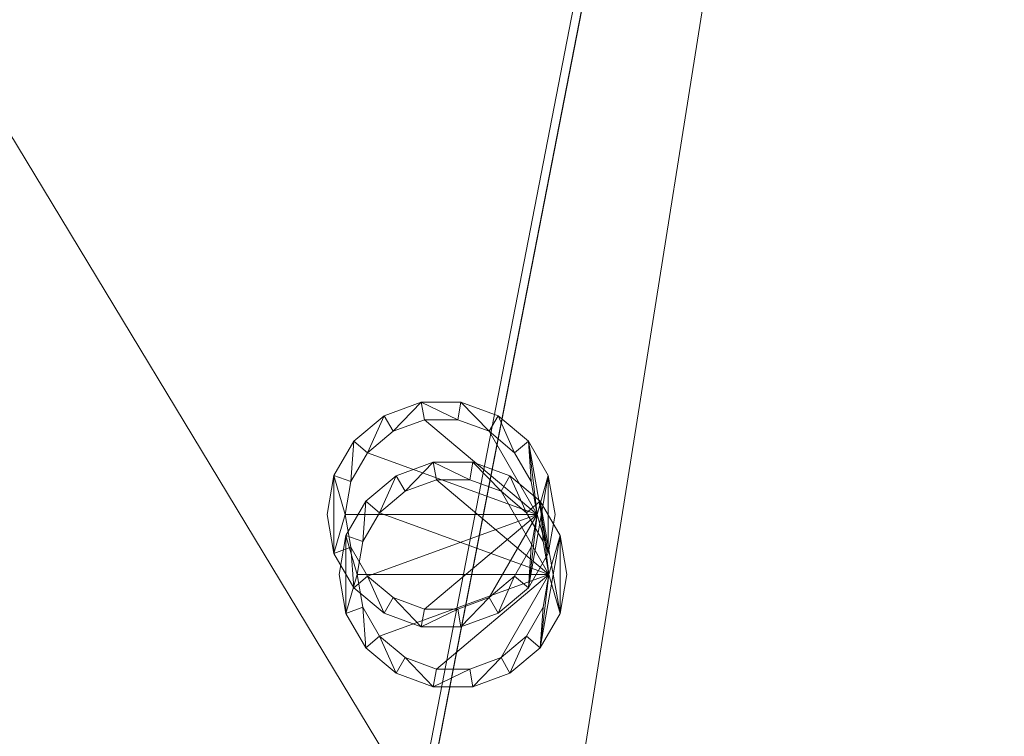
# Model space of a CAD drawing. Header units: metres. Extents: x -6.7 to 13.4, y 0 to 15.3.
# Tile 645 of 656: x 1.417 to 2.238, y 11.04 to 11.637. Entities that reach past the tile are written whole.
import ezdxf

# ---------------------------------------------------------------- set-up
doc = ezdxf.new("R2010")
doc.units = ezdxf.units.M
doc.header["$MEASUREMENT"] = 0
for name, color, linetype in [('NewTwindo - Slabs', 7, 'Continuous'), ('Twindo - Lighting', 7, 'Continuous'), ('Twindo - Slabs', 7, 'Continuous')]:
    doc.layers.add(name, color=color, linetype=linetype)

# ---------------------------------------------------------------- blocks, each defined once
blk = doc.blocks.new('Slab_802DA21A-2803-41A3-8E48-64010855DF42', base_point=(-2.27598, 14.71509))
at = {"layer": 'NewTwindo - Slabs', "lineweight": 0}
mesh = blk.add_polyface(dxfattribs=at)
corners = [(-6.33643, 14.71509), (-2.27598, 14.71509), (-2.27598, 14.71509, -0.15), (-6.33643, 14.71509, -0.15), (2.57858, 14.05509), (-2.27598, 14.05509), (-6.33643, 9.82509), (-4.87643, 9.82509), (-4.87643, 3.40508), (-3.35143, 3.40507), (-3.35143, 2.76553), (0.24855, 2.76553), (0.24855, 0.35009), (4.10355, 0.35009), (4.10355, 0.16009), (6.21356, 0.16009), (6.21356, 0.35009), (10.5586, 0.35009), (10.5586, 8.19009), (5.65357, 8.19009), (5.65357, 9.07509), (-0.10121, 9.07509), (-0.10146, 10.48511), (2.57858, 10.48509), (-2.27598, 14.05509, -0.15), (-6.33643, 9.82509, -0.15), (2.57858, 14.05509, -0.15), (2.57858, 10.48509, -0.15), (-0.10146, 10.48511, -0.15), (-0.10121, 9.07509, -0.15), (5.65357, 9.07509, -0.15), (5.65357, 8.19009, -0.15), (10.5586, 8.19009, -0.15), (10.5586, 0.35009, -0.15), (6.21356, 0.35009, -0.15), (6.21356, 0.16009, -0.15), (4.10355, 0.16009, -0.15), (4.10355, 0.35009, -0.15), (0.24855, 0.35009, -0.15), (0.24855, 2.76553, -0.15), (-3.35143, 2.76553, -0.15), (-3.35143, 3.40507, -0.15), (-4.87643, 3.40508, -0.15), (-4.87643, 9.82509, -0.15)]
mesh.append_faces([[corners[k] for k in face] for face in [(0, 1, 2, 3), (1, 5, 24, 2), (6, 0, 3, 25), (5, 4, 26, 24), (7, 6, 25, 43), (8, 7, 43, 42), (9, 8, 42, 41), (10, 9, 41, 40), (11, 10, 40, 39), (12, 11, 39, 38), (13, 12, 38, 37), (14, 13, 37, 36), (15, 14, 36, 35), (16, 15, 35, 34), (17, 16, 34, 33), (18, 17, 33, 32), (19, 18, 32, 31), (20, 19, 31, 30), (21, 20, 30, 29), (22, 21, 29, 28), (23, 22, 28, 27), (4, 23, 27, 26)]], dxfattribs={"color": 9})
mesh.append_faces([[corners[k] for k in face] for face in [(4, 22, 23), (18, 16, 17)]], dxfattribs={"vtx0": -1, "color": 9})
mesh.append_faces([[corners[k] for k in face] for face in [(26, 28, 24), (32, 34, 31)]], dxfattribs={"vtx0": -1, "vtx1": -1, "color": 9})
mesh.append_faces([[corners[k] for k in face] for face in [(1, 7, 9), (22, 5, 10), (21, 11, 13), (41, 43, 2), (40, 24, 28), (37, 39, 29)]], dxfattribs={"vtx0": -1, "vtx1": -1, "vtx2": -1, "color": 9})
mesh.append_faces([[corners[k] for k in face] for face in [(5, 9, 10), (21, 10, 11), (19, 13, 14), (19, 14, 15), (19, 15, 16), (43, 3, 2), (41, 2, 24), (40, 28, 29), (37, 29, 30), (37, 30, 31)]], dxfattribs={"vtx0": -1, "vtx2": -1, "color": 9})
mesh.append_faces([[corners[k] for k in face] for face in [(27, 28, 26), (33, 34, 32)]], dxfattribs={"vtx1": -1, "color": 9})
mesh.append_faces([[corners[k] for k in face] for face in [(1, 0, 7), (5, 1, 9), (21, 22, 10), (4, 5, 22), (20, 21, 13), (19, 20, 13), (18, 19, 16), (40, 41, 24), (39, 40, 29), (36, 37, 31), (35, 36, 31), (34, 35, 31)]], dxfattribs={"vtx1": -1, "vtx2": -1, "color": 9})
mesh.append_faces([[corners[k] for k in face] for face in [(0, 6, 7), (7, 8, 9), (11, 12, 13), (43, 25, 3), (41, 42, 43), (37, 38, 39)]], dxfattribs={"vtx2": -1, "color": 9})
blk = doc.blocks.new('Lamp_70EB7D49-E0FF-4166-93EA-231C60539080')
at = {"layer": 'Twindo - Lighting', "lineweight": 0}
mesh = blk.add_polyface(dxfattribs=at)
corners = [(1.86358, 11.22509, 2.55), (1.85785, 11.25758, 2.55), (1.85785, 11.25758, 2.565), (1.86358, 11.22509, 2.565), (1.84136, 11.28616, 2.55), (1.84136, 11.28616, 2.565), (1.81608, 11.30736, 2.55), (1.81608, 11.30736, 2.565), (1.78508, 11.31865, 2.55), (1.78508, 11.31865, 2.565), (1.75208, 11.31865, 2.55), (1.75208, 11.31865, 2.565), (1.72108, 11.30736, 2.55), (1.72108, 11.30736, 2.565), (1.69581, 11.28616, 2.55), (1.69581, 11.28616, 2.565), (1.67931, 11.25758, 2.55), (1.67931, 11.25758, 2.565), (1.67358, 11.22509, 2.55), (1.67358, 11.22509, 2.565), (1.67931, 11.1926, 2.55), (1.67931, 11.1926, 2.565), (1.69581, 11.16403, 2.55), (1.69581, 11.16403, 2.565), (1.72108, 11.14282, 2.55), (1.72108, 11.14282, 2.565), (1.75208, 11.13153, 2.55), (1.75208, 11.13153, 2.565), (1.78508, 11.13153, 2.55), (1.78508, 11.13153, 2.565), (1.81608, 11.14282, 2.55), (1.81608, 11.14282, 2.565), (1.84136, 11.16403, 2.55), (1.84136, 11.16403, 2.565), (1.85785, 11.1926, 2.55), (1.85785, 11.1926, 2.565), (1.84858, 11.22509, 2.55), (1.84376, 11.19773, 2.55), (1.84376, 11.19773, 2.565), (1.84858, 11.22509, 2.565), (1.82986, 11.17367, 2.55), (1.82986, 11.17367, 2.565), (1.80858, 11.15581, 2.55), (1.80858, 11.15581, 2.565), (1.78247, 11.14631, 2.55), (1.78247, 11.14631, 2.565), (1.75469, 11.14631, 2.55), (1.75469, 11.14631, 2.565), (1.72858, 11.15581, 2.55), (1.72858, 11.15581, 2.565), (1.7073, 11.17367, 2.55), (1.7073, 11.17367, 2.565), (1.69341, 11.19773, 2.55), (1.69341, 11.19773, 2.565), (1.68858, 11.22509, 2.55), (1.68858, 11.22509, 2.565), (1.69341, 11.25245, 2.55), (1.69341, 11.25245, 2.565), (1.7073, 11.27651, 2.55), (1.7073, 11.27651, 2.565), (1.72858, 11.29437, 2.55), (1.72858, 11.29437, 2.565), (1.75469, 11.30388, 2.55), (1.75469, 11.30388, 2.565), (1.78247, 11.30388, 2.55), (1.78247, 11.30388, 2.565), (1.80858, 11.29437, 2.55), (1.80858, 11.29437, 2.565), (1.82986, 11.27651, 2.55), (1.82986, 11.27651, 2.565), (1.84376, 11.25245, 2.55), (1.84376, 11.25245, 2.565)]
mesh.append_faces([[corners[k] for k in face] for face in [(0, 1, 2, 3), (1, 4, 5, 2), (4, 6, 7, 5), (6, 8, 9, 7), (8, 10, 11, 9), (10, 12, 13, 11), (12, 14, 15, 13), (14, 16, 17, 15), (16, 18, 19, 17), (18, 20, 21, 19), (20, 22, 23, 21), (22, 24, 25, 23), (24, 26, 27, 25), (26, 28, 29, 27), (28, 30, 31, 29), (30, 32, 33, 31), (32, 34, 35, 33), (34, 0, 3, 35), (36, 37, 38, 39), (37, 40, 41, 38), (40, 42, 43, 41), (42, 44, 45, 43), (44, 46, 47, 45), (46, 48, 49, 47), (48, 50, 51, 49), (50, 52, 53, 51), (52, 54, 55, 53), (54, 56, 57, 55), (56, 58, 59, 57), (58, 60, 61, 59), (60, 62, 63, 61), (62, 64, 65, 63), (64, 66, 67, 65), (66, 68, 69, 67), (68, 70, 71, 69), (70, 36, 39, 71)]], dxfattribs={"color": 253})
mesh.append_faces([[corners[k] for k in face] for face in [(20, 16, 54), (34, 36, 4), (17, 21, 55), (2, 39, 33)]], dxfattribs={"vtx0": -1, "vtx1": -1, "vtx2": -1, "color": 253})
mesh.append_faces([[corners[k] for k in face] for face in [(20, 54, 52), (56, 16, 14), (22, 52, 50), (58, 14, 12), (24, 50, 48), (60, 12, 10), (26, 48, 46), (26, 46, 44), (64, 10, 8), (28, 44, 42), (66, 8, 6), (30, 42, 40), (68, 6, 4), (32, 40, 37), (32, 37, 36), (34, 4, 1), (17, 55, 57), (53, 21, 23), (15, 57, 59), (51, 23, 25), (13, 59, 61), (49, 25, 27), (11, 61, 63), (11, 63, 65), (45, 27, 29), (9, 65, 67), (43, 29, 31), (7, 67, 69), (41, 31, 33), (5, 69, 71), (5, 71, 39), (2, 33, 35)]], dxfattribs={"vtx0": -1, "vtx2": -1, "color": 253})
mesh.append_faces([[corners[k] for k in face] for face in [(0, 34, 1), (3, 2, 35)]], dxfattribs={"vtx1": -1, "color": 253})
mesh.append_faces([[corners[k] for k in face] for face in [(56, 54, 16), (22, 20, 52), (58, 56, 14), (24, 22, 50), (60, 58, 12), (26, 24, 48), (62, 60, 10), (64, 62, 10), (28, 26, 44), (66, 64, 8), (30, 28, 42), (68, 66, 6), (32, 30, 40), (70, 68, 4), (36, 70, 4), (34, 32, 36), (53, 55, 21), (15, 17, 57), (51, 53, 23), (13, 15, 59), (49, 51, 25), (11, 13, 61), (47, 49, 27), (45, 47, 27), (9, 11, 65), (43, 45, 29), (7, 9, 67), (41, 43, 31), (5, 7, 69), (38, 41, 33), (39, 38, 33), (2, 5, 39)]], dxfattribs={"vtx1": -1, "vtx2": -1, "color": 253})
mesh.append_faces([[corners[k] for k in face] for face in [(20, 18, 16), (17, 19, 21)]], dxfattribs={"vtx2": -1, "color": 253})
mesh = blk.add_polyface(dxfattribs=at)
corners = [(1.84858, 11.22509, 2.5516), (1.84376, 11.19773, 2.5516), (1.82986, 11.17367, 2.5516), (1.80858, 11.15581, 2.5516), (1.78247, 11.14631, 2.5516), (1.75469, 11.14631, 2.5516), (1.72858, 11.15581, 2.5516), (1.7073, 11.17367, 2.5516), (1.69341, 11.19773, 2.5516), (1.68858, 11.22509, 2.5516), (1.69341, 11.25245, 2.5516), (1.7073, 11.27651, 2.5516), (1.72858, 11.29437, 2.5516), (1.75469, 11.30388, 2.5516), (1.78247, 11.30388, 2.5516), (1.80858, 11.29437, 2.5516), (1.82986, 11.27651, 2.5516), (1.84376, 11.25245, 2.5516)]
mesh.append_faces([[corners[k] for k in face] for face in [(0, 15, 16, 17)]], dxfattribs={"vtx0": -1, "color": 255})
mesh.append_faces([[corners[k] for k in face] for face in [(0, 3, 4, 5), (0, 5, 6, 7), (0, 7, 8, 9), (0, 9, 10, 11), (0, 11, 12, 13), (0, 13, 14, 15)]], dxfattribs={"vtx0": -1, "vtx3": -1, "color": 255})
mesh.append_faces([[corners[k] for k in face] for face in [(0, 1, 2, 3)]], dxfattribs={"vtx3": -1, "color": 255})
blk = doc.blocks.new('Slab_4FB5D051-D00D-47BE-8E84-A6D94544EB54', base_point=(-6.49643, 15.11509))
at = {"layer": 'NewTwindo - Slabs', "lineweight": 0}
mesh = blk.add_polyface(dxfattribs=at)
corners = [(-6.49643, 9.62509, 2.565), (-6.49643, 9.62509, 3.25), (-6.49643, 15.11509, 3.25), (-6.49643, 15.11509, 2.565), (-5.03143, 9.62509, 2.565), (-5.03143, 9.62509, 3.25), (2.42854, 14.48009, 3.25), (-1.92148, 14.48009, 3.25), (-1.92148, 15.11509, 3.25), (-5.03143, 3.41007, 3.25), (-3.45142, 3.41007, 3.25), (-3.45142, 2.81016, 3.25), (-0.00145, 2.81016, 3.25), (-0.00145, 2.81007, 3.25), (0.16355, 2.81007, 3.25), (0.16355, 0.16509, 3.25), (13.28858, 0.16509, 3.25), (13.28858, 3.36009, 3.25), (10.7136, 3.36009, 3.25), (10.7136, 8.46009, 3.25), (6.07357, 8.46009, 3.25), (6.07357, 9.94509, 3.25), (6.07358, 9.94509, 3.25), (6.07357, 11.6101, 3.25), (6.02357, 11.6101, 3.25), (6.02357, 14.43009, 3.25), (2.42854, 14.43009, 3.25), (4.10355, 0.38009, 3.25), (4.10355, 3.24013, 3.25), (6.21356, 3.24013, 3.25), (6.21356, 0.3801, 3.25), (-1.92148, 15.11509, 2.565), (-5.03143, 3.41007, 2.565), (-1.92148, 14.48009, 2.565), (2.42854, 14.48009, 2.565), (2.42854, 14.43009, 2.565), (6.02357, 14.43009, 2.565), (6.02357, 11.6101, 2.565), (6.07357, 11.6101, 2.565), (6.07358, 9.94509, 2.565), (6.07357, 9.94509, 2.565), (6.07357, 8.46009, 2.565), (10.7136, 8.46009, 2.565), (10.7136, 3.36009, 2.565), (13.28858, 3.36009, 2.565), (13.28858, 0.16509, 2.565), (0.16355, 0.16509, 2.565), (0.16355, 2.81007, 2.565), (-0.00145, 2.81007, 2.565), (-0.00145, 2.81016, 2.565), (-3.45142, 2.81016, 2.565), (-3.45142, 3.41007, 2.565), (6.21356, 3.24013, 2.565), (4.10355, 3.24013, 2.565), (4.10355, 0.38009, 2.565), (6.21356, 0.3801, 2.565), (4.10355, 3.24013, 2.945), (5.09855, 3.24013, 2.945), (5.09855, 3.71514, 2.565), (4.10355, 3.71514, 2.565), (4.10355, 3.24326, 2.9489), (5.09855, 3.24326, 2.9489), (5.09855, 3.71826, 2.5689), (4.10355, 3.71826, 2.5689)]
mesh.append_faces([[corners[k] for k in face] for face in [(0, 1, 2, 3), (4, 5, 1, 0), (3, 2, 8, 31), (32, 9, 5, 4), (33, 7, 6, 34), (31, 8, 7, 33), (51, 10, 9, 32), (50, 11, 10, 51), (49, 12, 11, 50), (48, 13, 12, 49), (47, 14, 13, 48), (46, 15, 14, 47), (45, 16, 15, 46), (44, 17, 16, 45), (43, 18, 17, 44), (42, 19, 18, 43), (41, 20, 19, 42), (40, 21, 20, 41), (39, 22, 21, 40), (38, 23, 22, 39), (37, 24, 23, 38), (36, 25, 24, 37), (35, 26, 25, 36), (34, 6, 26, 35), (53, 28, 27, 54), (52, 29, 28, 53), (55, 30, 29, 52), (54, 27, 30, 55), (56, 57, 58, 59), (60, 61, 57, 56), (61, 62, 58, 57), (59, 58, 62, 63), (60, 56, 59, 63), (63, 62, 61, 60)]], dxfattribs={"color": 9})
mesh.append_faces([[corners[k] for k in face] for face in [(45, 43, 44)]], dxfattribs={"vtx0": -1, "color": 9})
mesh.append_faces([[corners[k] for k in face] for face in [(16, 30, 15)]], dxfattribs={"vtx0": -1, "vtx1": -1, "color": 9})
mesh.append_faces([[corners[k] for k in face] for face in [(8, 5, 10), (7, 11, 14), (27, 26, 15), (20, 24, 28), (16, 18, 30), (51, 4, 31), (47, 50, 33), (46, 35, 54), (53, 37, 41), (45, 55, 43)]], dxfattribs={"vtx0": -1, "vtx1": -1, "vtx2": -1, "color": 9})
mesh.append_faces([[corners[k] for k in face] for face in [(7, 10, 11), (26, 14, 15), (20, 23, 24), (20, 28, 29), (18, 29, 30), (4, 3, 31), (51, 31, 33), (47, 33, 34), (47, 34, 35), (53, 35, 36), (53, 36, 37), (46, 54, 55), (52, 41, 42), (55, 42, 43)]], dxfattribs={"vtx0": -1, "vtx2": -1, "color": 9})
mesh.append_faces([[corners[k] for k in face] for face in [(17, 18, 16)]], dxfattribs={"vtx1": -1, "color": 9})
mesh.append_faces([[corners[k] for k in face] for face in [(8, 2, 5), (7, 8, 10), (6, 7, 14), (26, 6, 14), (27, 28, 26), (25, 26, 28), (24, 25, 28), (30, 27, 15), (19, 20, 29), (18, 19, 29), (50, 51, 33), (46, 47, 35), (53, 54, 35), (37, 38, 41), (52, 53, 41), (55, 52, 42), (45, 46, 55)]], dxfattribs={"vtx1": -1, "vtx2": -1, "color": 9})
mesh.append_faces([[corners[k] for k in face] for face in [(2, 1, 5), (5, 9, 10), (4, 0, 3), (51, 32, 4)]], dxfattribs={"vtx2": -1, "color": 9})
blk = doc.blocks.new('Slab_A3DBA6C9-7D9E-49E0-8E61-0B1710F1E4C7', base_point=(-1.75648, 11.37509))
at = {"layer": 'NewTwindo - Slabs', "lineweight": 0}
mesh = blk.add_polyface(dxfattribs=at)
corners = [(-1.75648, 11.37509, 6.45), (-1.75648, 11.37509, 6.29), (-0.29144, 11.37509, 6.29), (-0.29144, 11.37509, 6.45), (-1.75648, 14.48009, 6.45), (-1.75648, 14.48009, 6.29), (2.26354, 14.48009, 6.29), (2.26354, 10.12991, 6.29), (1.28355, 10.12929, 6.29), (1.28355, 11.75009, 6.29), (0.09482, 11.75009, 6.29), (-0.27937, 11.36359, 6.29), (-0.27937, 11.36359, 6.45), (0.09482, 11.75009, 6.45), (1.28355, 11.75009, 6.45), (1.28355, 10.12929, 6.45), (2.26354, 10.12991, 6.45), (2.26354, 14.48009, 6.45)]
mesh.append_faces([[corners[k] for k in face] for face in [(0, 1, 2, 3), (4, 5, 1, 0), (3, 2, 11, 12), (17, 6, 5, 4), (16, 7, 6, 17), (15, 8, 7, 16), (14, 9, 8, 15), (13, 10, 9, 14), (12, 11, 10, 13)]], dxfattribs={"color": 9})
mesh.append_faces([[corners[k] for k in face] for face in [(16, 14, 15)]], dxfattribs={"vtx0": -1, "color": 9})
mesh.append_faces([[corners[k] for k in face] for face in [(7, 9, 6), (6, 9, 5), (17, 14, 16)]], dxfattribs={"vtx0": -1, "vtx1": -1, "color": 9})
mesh.append_faces([[corners[k] for k in face] for face in [(4, 3, 12), (4, 12, 13), (4, 13, 14)]], dxfattribs={"vtx0": -1, "vtx2": -1, "color": 9})
mesh.append_faces([[corners[k] for k in face] for face in [(11, 2, 5), (10, 11, 5), (9, 10, 5), (17, 4, 14)]], dxfattribs={"vtx1": -1, "vtx2": -1, "color": 9})
mesh.append_faces([[corners[k] for k in face] for face in [(2, 1, 5), (7, 8, 9), (4, 0, 3)]], dxfattribs={"vtx2": -1, "color": 9})
blk = doc.blocks.new('Slab_4F556EF8-AACE-4447-88DB-0E4196C575B6', base_point=(-1.92148, 15.11509))
at = {"layer": 'Twindo - Slabs', "lineweight": 0}
mesh = blk.add_polyface(dxfattribs=at)
corners = [(-1.92148, 15.11509, 6.5), (-1.92148, 15.11509, 6.45), (-6.49643, 15.11509, 6.45), (-6.49643, 15.11509, 6.5), (-1.92148, 14.48009, 6.5), (-1.92148, 14.48009, 6.45), (2.42854, 14.48009, 6.45), (2.42854, 14.43009, 6.45), (6.02358, 14.43009, 6.45), (6.02357, 11.6101, 6.45), (6.07357, 11.6101, 6.45), (6.07356, 6.84513, 6.45), (6.18856, 6.84513, 6.45), (6.18856, 6.74289, 6.45), (6.30356, 6.74289, 6.45), (6.30356, 5.43009, 6.45), (6.2636, 5.43009, 6.45), (6.2636, 4.90014, 6.45), (10.7136, 4.90014, 6.45), (10.7136, 3.36009, 6.45), (13.28858, 3.36009, 6.45), (13.28858, 0.16509, 6.45), (0.16355, 0.16509, 6.45), (0.16355, 2.81007, 6.45), (-3.45143, 2.81007, 6.45), (-3.45143, 3.41007, 6.45), (-5.03143, 3.41007, 6.45), (-5.03143, 9.62509, 6.45), (-6.49643, 9.62509, 6.45), (-2.86143, 14.17509, 6.45), (-5.55143, 14.17509, 6.45), (-5.55143, 10.56509, 6.45), (-2.86143, 10.56509, 6.45), (5.10855, 9.73009, 6.45), (4.31855, 9.73009, 6.45), (4.31855, 5.22013, 6.45), (5.10855, 5.22109, 6.45), (9.6136, 4.43509, 6.45), (6.64356, 4.43509, 6.45), (6.64356, 2.75509, 6.45), (8.68819, 2.75509, 6.45), (9.6136, 3.68051, 6.45), (-6.49643, 9.62509, 6.5), (-5.03143, 9.62509, 6.5), (-5.03143, 3.41007, 6.5), (-3.45143, 3.41007, 6.5), (-3.45143, 2.81007, 6.5), (0.16355, 2.81007, 6.5), (0.16355, 0.16509, 6.5), (13.28858, 0.16509, 6.5), (13.28858, 3.36009, 6.5), (10.7136, 3.36009, 6.5), (10.7136, 4.90014, 6.5), (6.2636, 4.90014, 6.5), (6.2636, 5.43009, 6.5), (6.30356, 5.43009, 6.5), (6.30356, 6.74289, 6.5), (6.18856, 6.74289, 6.5), (6.18856, 6.84513, 6.5), (6.07356, 6.84513, 6.5), (6.07357, 11.6101, 6.5), (6.02357, 11.6101, 6.5), (6.02358, 14.43009, 6.5), (2.42854, 14.43009, 6.5), (2.42854, 14.48009, 6.5), (-5.55143, 10.56509, 6.5), (-5.55143, 14.17509, 6.5), (-2.86143, 14.17509, 6.5), (-2.86143, 10.56509, 6.5), (4.31855, 5.22013, 6.5), (4.31855, 9.73009, 6.5), (5.10855, 9.73009, 6.5), (5.10855, 5.22109, 6.5), (6.64356, 2.75509, 6.5), (6.64356, 4.43509, 6.5), (9.6136, 4.43509, 6.5), (9.6136, 3.68051, 6.5), (8.68819, 2.75509, 6.5)]
mesh.append_faces([[corners[k] for k in face] for face in [(0, 1, 2, 3), (4, 5, 1, 0), (3, 2, 28, 42), (64, 6, 5, 4), (63, 7, 6, 64), (62, 8, 7, 63), (61, 9, 8, 62), (60, 10, 9, 61), (59, 11, 10, 60), (58, 12, 11, 59), (57, 13, 12, 58), (56, 14, 13, 57), (55, 15, 14, 56), (54, 16, 15, 55), (53, 17, 16, 54), (52, 18, 17, 53), (51, 19, 18, 52), (50, 20, 19, 51), (49, 21, 20, 50), (48, 22, 21, 49), (47, 23, 22, 48), (46, 24, 23, 47), (45, 25, 24, 46), (44, 26, 25, 45), (43, 27, 26, 44), (42, 28, 27, 43), (66, 30, 29, 67), (65, 31, 30, 66), (68, 32, 31, 65), (67, 29, 32, 68), (70, 34, 33, 71), (69, 35, 34, 70), (72, 36, 35, 69), (71, 33, 36, 72), (74, 38, 37, 75), (73, 39, 38, 74), (77, 40, 39, 73), (76, 41, 40, 77), (75, 37, 41, 76)]], dxfattribs={"color": 9})
mesh.append_faces([[corners[k] for k in face] for face in [(21, 19, 20), (56, 54, 55)]], dxfattribs={"vtx0": -1, "color": 9})
mesh.append_faces([[corners[k] for k in face] for face in [(14, 16, 13), (49, 51, 48)]], dxfattribs={"vtx0": -1, "vtx1": -1, "color": 9})
mesh.append_faces([[corners[k] for k in face] for face in [(25, 27, 32), (24, 32, 5), (22, 7, 35), (36, 9, 11), (36, 11, 13), (36, 13, 17), (22, 36, 17), (22, 17, 39), (22, 40, 19), (68, 43, 45), (4, 68, 46), (69, 63, 48), (59, 61, 72), (57, 59, 72), (53, 57, 72), (53, 72, 48), (73, 53, 48), (51, 77, 48)]], dxfattribs={"vtx0": -1, "vtx1": -1, "vtx2": -1, "color": 9})
mesh.append_faces([[corners[k] for k in face] for face in [(30, 28, 2), (27, 31, 32), (29, 2, 1), (32, 1, 5), (23, 5, 6), (23, 6, 7), (22, 35, 36), (33, 7, 8), (36, 8, 9), (22, 39, 40), (37, 17, 18), (41, 18, 19), (65, 3, 42), (65, 42, 43), (3, 66, 67), (68, 45, 46), (4, 67, 68), (4, 46, 47), (63, 47, 48), (63, 70, 71), (61, 71, 72), (53, 74, 75), (51, 75, 76), (51, 76, 77)]], dxfattribs={"vtx0": -1, "vtx2": -1, "color": 9})
mesh.append_faces([[corners[k] for k in face] for face in [(15, 16, 14), (50, 51, 49)]], dxfattribs={"vtx1": -1, "color": 9})
mesh.append_faces([[corners[k] for k in face] for face in [(30, 31, 28), (27, 28, 31), (24, 25, 32), (29, 30, 2), (32, 29, 1), (23, 24, 5), (22, 23, 7), (34, 35, 7), (33, 34, 7), (36, 33, 8), (16, 17, 13), (38, 39, 17), (37, 38, 17), (41, 37, 18), (40, 41, 19), (21, 22, 19), (65, 66, 3), (68, 65, 43), (0, 3, 67), (4, 0, 67), (64, 4, 47), (63, 64, 47), (69, 70, 63), (72, 69, 48), (62, 63, 71), (61, 62, 71), (53, 54, 57), (56, 57, 54), (73, 74, 53), (77, 73, 48), (52, 53, 75), (51, 52, 75)]], dxfattribs={"vtx1": -1, "vtx2": -1, "color": 9})
mesh.append_faces([[corners[k] for k in face] for face in [(25, 26, 27), (9, 10, 11), (11, 12, 13), (43, 44, 45), (59, 60, 61), (57, 58, 59)]], dxfattribs={"vtx2": -1, "color": 9})
blk = doc.blocks.new('Lamp_CE40508D-DF80-4CD0-AD0F-44AF484CDDFE')
at = {"layer": 'Twindo - Lighting', "lineweight": 0}
mesh = blk.add_polyface(dxfattribs=at)
corners = [(1.87355, 11.17511, 6.275), (1.86782, 11.20761, 6.275), (1.86782, 11.20761, 6.29), (1.87355, 11.17511, 6.29), (1.85132, 11.23618, 6.275), (1.85132, 11.23618, 6.29), (1.82605, 11.25739, 6.275), (1.82605, 11.25739, 6.29), (1.79504, 11.26867, 6.275), (1.79504, 11.26867, 6.29), (1.76205, 11.26867, 6.275), (1.76205, 11.26867, 6.29), (1.73105, 11.25739, 6.275), (1.73105, 11.25739, 6.29), (1.70577, 11.23618, 6.275), (1.70577, 11.23618, 6.29), (1.68928, 11.20761, 6.275), (1.68928, 11.20761, 6.29), (1.68355, 11.17511, 6.275), (1.68355, 11.17511, 6.29), (1.68928, 11.14262, 6.275), (1.68928, 11.14262, 6.29), (1.70577, 11.11405, 6.275), (1.70577, 11.11405, 6.29), (1.73105, 11.09284, 6.275), (1.73105, 11.09284, 6.29), (1.76205, 11.08156, 6.275), (1.76205, 11.08156, 6.29), (1.79504, 11.08156, 6.275), (1.79504, 11.08156, 6.29), (1.82605, 11.09284, 6.275), (1.82605, 11.09284, 6.29), (1.85132, 11.11405, 6.275), (1.85132, 11.11405, 6.29), (1.86782, 11.14262, 6.275), (1.86782, 11.14262, 6.29), (1.85855, 11.17511, 6.275), (1.85372, 11.14775, 6.275), (1.85372, 11.14775, 6.29), (1.85855, 11.17511, 6.29), (1.83983, 11.12369, 6.275), (1.83983, 11.12369, 6.29), (1.81855, 11.10583, 6.275), (1.81855, 11.10583, 6.29), (1.79244, 11.09633, 6.275), (1.79244, 11.09633, 6.29), (1.76465, 11.09633, 6.275), (1.76465, 11.09633, 6.29), (1.73855, 11.10583, 6.275), (1.73855, 11.10583, 6.29), (1.71726, 11.12369, 6.275), (1.71726, 11.12369, 6.29), (1.70337, 11.14775, 6.275), (1.70337, 11.14775, 6.29), (1.69855, 11.17511, 6.275), (1.69855, 11.17511, 6.29), (1.70337, 11.20247, 6.275), (1.70337, 11.20247, 6.29), (1.71726, 11.22654, 6.275), (1.71726, 11.22654, 6.29), (1.73855, 11.2444, 6.275), (1.73855, 11.2444, 6.29), (1.76465, 11.2539, 6.275), (1.76465, 11.2539, 6.29), (1.79244, 11.2539, 6.275), (1.79244, 11.2539, 6.29), (1.81855, 11.2444, 6.275), (1.81855, 11.2444, 6.29), (1.83983, 11.22654, 6.275), (1.83983, 11.22654, 6.29), (1.85372, 11.20247, 6.275), (1.85372, 11.20247, 6.29)]
mesh.append_faces([[corners[k] for k in face] for face in [(0, 1, 2, 3), (1, 4, 5, 2), (4, 6, 7, 5), (6, 8, 9, 7), (8, 10, 11, 9), (10, 12, 13, 11), (12, 14, 15, 13), (14, 16, 17, 15), (16, 18, 19, 17), (18, 20, 21, 19), (20, 22, 23, 21), (22, 24, 25, 23), (24, 26, 27, 25), (26, 28, 29, 27), (28, 30, 31, 29), (30, 32, 33, 31), (32, 34, 35, 33), (34, 0, 3, 35), (36, 37, 38, 39), (37, 40, 41, 38), (40, 42, 43, 41), (42, 44, 45, 43), (44, 46, 47, 45), (46, 48, 49, 47), (48, 50, 51, 49), (50, 52, 53, 51), (52, 54, 55, 53), (54, 56, 57, 55), (56, 58, 59, 57), (58, 60, 61, 59), (60, 62, 63, 61), (62, 64, 65, 63), (64, 66, 67, 65), (66, 68, 69, 67), (68, 70, 71, 69), (70, 36, 39, 71)]], dxfattribs={"color": 253})
mesh.append_faces([[corners[k] for k in face] for face in [(20, 16, 54), (34, 36, 4), (17, 21, 55), (2, 39, 33)]], dxfattribs={"vtx0": -1, "vtx1": -1, "vtx2": -1, "color": 253})
mesh.append_faces([[corners[k] for k in face] for face in [(20, 54, 52), (56, 16, 14), (22, 52, 50), (58, 14, 12), (24, 50, 48), (60, 12, 10), (26, 48, 46), (26, 46, 44), (64, 10, 8), (28, 44, 42), (66, 8, 6), (30, 42, 40), (68, 6, 4), (32, 40, 37), (32, 37, 36), (34, 4, 1), (17, 55, 57), (53, 21, 23), (15, 57, 59), (51, 23, 25), (13, 59, 61), (49, 25, 27), (11, 61, 63), (11, 63, 65), (45, 27, 29), (9, 65, 67), (43, 29, 31), (7, 67, 69), (41, 31, 33), (5, 69, 71), (5, 71, 39), (2, 33, 35)]], dxfattribs={"vtx0": -1, "vtx2": -1, "color": 253})
mesh.append_faces([[corners[k] for k in face] for face in [(0, 34, 1), (3, 2, 35)]], dxfattribs={"vtx1": -1, "color": 253})
mesh.append_faces([[corners[k] for k in face] for face in [(56, 54, 16), (22, 20, 52), (58, 56, 14), (24, 22, 50), (60, 58, 12), (26, 24, 48), (62, 60, 10), (64, 62, 10), (28, 26, 44), (66, 64, 8), (30, 28, 42), (68, 66, 6), (32, 30, 40), (70, 68, 4), (36, 70, 4), (34, 32, 36), (53, 55, 21), (15, 17, 57), (51, 53, 23), (13, 15, 59), (49, 51, 25), (11, 13, 61), (47, 49, 27), (45, 47, 27), (9, 11, 65), (43, 45, 29), (7, 9, 67), (41, 43, 31), (5, 7, 69), (38, 41, 33), (39, 38, 33), (2, 5, 39)]], dxfattribs={"vtx1": -1, "vtx2": -1, "color": 253})
mesh.append_faces([[corners[k] for k in face] for face in [(20, 18, 16), (17, 19, 21)]], dxfattribs={"vtx2": -1, "color": 253})
mesh = blk.add_polyface(dxfattribs=at)
corners = [(1.85855, 11.17511, 6.2766), (1.85372, 11.14775, 6.2766), (1.83983, 11.12369, 6.2766), (1.81855, 11.10583, 6.2766), (1.79244, 11.09633, 6.2766), (1.76465, 11.09633, 6.2766), (1.73855, 11.10583, 6.2766), (1.71726, 11.12369, 6.2766), (1.70337, 11.14775, 6.2766), (1.69855, 11.17511, 6.2766), (1.70337, 11.20247, 6.2766), (1.71726, 11.22654, 6.2766), (1.73855, 11.2444, 6.2766), (1.76465, 11.2539, 6.2766), (1.79244, 11.2539, 6.2766), (1.81855, 11.2444, 6.2766), (1.83983, 11.22654, 6.2766), (1.85372, 11.20247, 6.2766)]
mesh.append_faces([[corners[k] for k in face] for face in [(0, 15, 16, 17)]], dxfattribs={"vtx0": -1, "color": 255})
mesh.append_faces([[corners[k] for k in face] for face in [(0, 3, 4, 5), (0, 5, 6, 7), (0, 7, 8, 9), (0, 9, 10, 11), (0, 11, 12, 13), (0, 13, 14, 15)]], dxfattribs={"vtx0": -1, "vtx3": -1, "color": 255})
mesh.append_faces([[corners[k] for k in face] for face in [(0, 1, 2, 3)]], dxfattribs={"vtx3": -1, "color": 255})

msp = doc.modelspace()

# ---------------------------------------------------------------- block references
at = {"layer": 'NewTwindo - Slabs', "color": 251, "linetype": 'Continuous', "lineweight": 20}
for name, p in [('Slab_4FB5D051-D00D-47BE-8E84-A6D94544EB54', (-6.49643, 15.11509)), ('Slab_802DA21A-2803-41A3-8E48-64010855DF42', (-2.27598, 14.71509)), ('Slab_A3DBA6C9-7D9E-49E0-8E61-0B1710F1E4C7', (-1.75648, 11.37509))]:
    msp.add_blockref(name, p, dxfattribs=at)
at = {"layer": 'Twindo - Lighting', "color": 2, "linetype": 'Continuous', "lineweight": 20}
for name in ['Lamp_70EB7D49-E0FF-4166-93EA-231C60539080', 'Lamp_CE40508D-DF80-4CD0-AD0F-44AF484CDDFE']:
    msp.add_blockref(name, (0, 0), dxfattribs=at)
at = {"layer": 'Twindo - Slabs', "color": 251, "linetype": 'Continuous', "lineweight": 20}
msp.add_blockref('Slab_4F556EF8-AACE-4447-88DB-0E4196C575B6', (-1.92148, 15.11509), dxfattribs=at)

doc.saveas('drawing.dxf')
